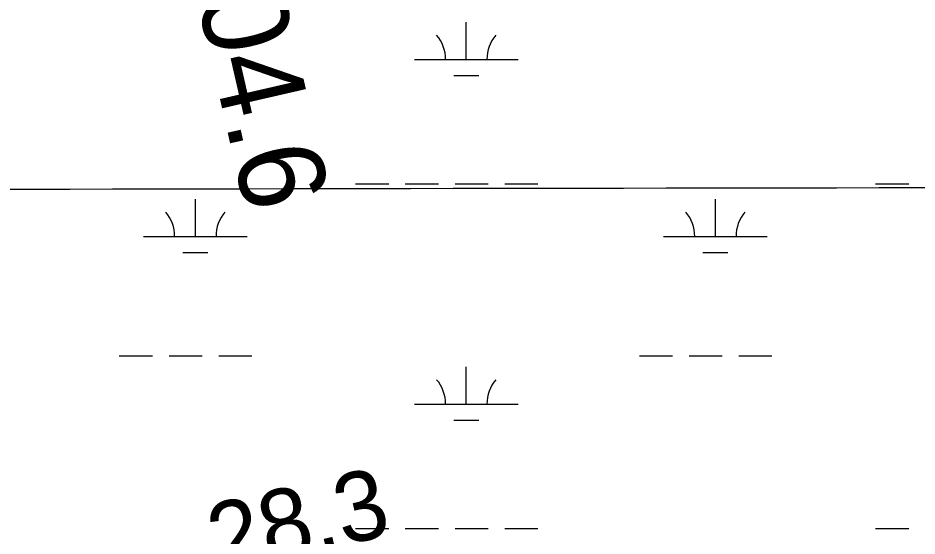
# Model space of a CAD drawing. Extents: x 3297772 to 3335630, y 634068 to 659439.
# Drawn here: x 3330060 to 3330927, y 648232 to 648732 of the extents above; entities that cross this region are included whole.
import ezdxf

# ---------------------------------------------------------------- set-up
doc = ezdxf.new("R2010")
doc.units = 0
for name, color, linetype in [('V-GRID-MAJR', 7, 'Continuous'), ('V-RIVR-RANG', 7, 'Continuous'), ('V-RIVR-RANG-IDEN', 7, 'Continuous'), ('V-WETL-SWMP', 7, 'Continuous')]:
    doc.layers.add(name, color=color, linetype=linetype)

msp = doc.modelspace()

# ---------------------------------------------------------------- linework, layer by layer
at = {"layer": 'V-GRID-MAJR'}
msp.add_spline([(3301875.511, 648538.54), (3307136.054, 648541.983), (3312396.597, 648546.191), (3317657.139, 648551.165), (3322917.681, 648556.903), (3328178.222, 648563.407), (3333438.761, 648570.676), (3333438.762, 648570.676)], degree=3, dxfattribs=at)
at = {"layer": 'V-WETL-SWMP'}
for p, q in [((3330492.325078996, 648692.0135941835), (3330492.325072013, 648728.013587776)), ((3330442.3250816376, 648692.0135941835), (3330542.325076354, 648692.0135941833)), ((3330480.3250826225, 648676.5825969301), (3330504.325081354, 648676.5825969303)), ((3330385.4811079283, 648571.942615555), (3330417.4811062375, 648571.942615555)), ((3330433.4811053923, 648571.9426155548), (3330465.4811037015, 648571.942615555)), ((3330481.4811028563, 648571.942615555), (3330513.481101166, 648571.942615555)), ((3330529.48110032, 648571.942615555), (3330561.4810986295, 648571.942615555)), ((3330887.38908141, 648571.942615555), (3330919.38907972, 648571.942615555)), ((3330230.8891259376, 648521.2006245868), (3330230.8891189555, 648557.200618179)), ((3330732.79709942, 648521.2006245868), (3330732.7970924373, 648557.200618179)), ((3330180.8891285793, 648521.2006245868), (3330280.889123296, 648521.2006245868)), ((3330682.7971020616, 648521.2006245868), (3330782.797096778, 648521.2006245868)), ((3330218.889129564, 648505.7696273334), (3330242.889128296, 648505.7696273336)), ((3330720.7971030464, 648505.7696273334), (3330744.797101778, 648505.7696273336)), ((3330157.4811522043, 648405.7686451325), (3330189.4811505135, 648405.7686451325)), ((3330205.481149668, 648405.7686451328), (3330237.481147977, 648405.7686451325)), ((3330253.481147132, 648405.7686451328), (3330285.481145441, 648405.7686451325)), ((3330659.3891256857, 648405.7686451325), (3330691.3891239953, 648405.7686451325)), ((3330707.38912315, 648405.7686451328), (3330739.389121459, 648405.7686451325)), ((3330755.3891206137, 648405.7686451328), (3330787.3891189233, 648405.7686451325)), ((3330492.3251435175, 648359.3386533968), (3330492.325136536, 648395.3386469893)), ((3330442.3251461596, 648359.3386533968), (3330542.3251408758, 648359.3386533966)), ((3330480.3251471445, 648343.9076561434), (3330504.3251458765, 648343.9076561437)), ((3330385.481172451, 648239.2676747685), (3330417.48117076, 648239.2676747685)), ((3330433.4811699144, 648239.2676747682), (3330465.481168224, 648239.2676747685)), ((3330481.4811673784, 648239.2676747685), (3330513.4811656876, 648239.2676747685)), ((3330529.481164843, 648239.2676747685), (3330561.481163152, 648239.2676747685)), ((3330887.389145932, 648239.2676747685), (3330919.3891442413, 648239.2676747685))]:
    msp.add_line(p, q, dxfattribs=at)
for centre, radius, start, end in [((3330437.08214572, 648692.4883972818), 35.24628790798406, 359.2281800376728, 40.77183837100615), ((3330547.568012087, 648692.4883972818), 35.246287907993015, 139.2281768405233, 180.77183517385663), ((3330175.646192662, 648521.6754276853), 35.24628790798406, 359.2281800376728, 40.77183837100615), ((3330286.1320590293, 648521.6754276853), 35.246287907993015, 139.2281768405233, 180.77183517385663), ((3330677.5541661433, 648521.6754276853), 35.24628790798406, 359.2281800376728, 40.77183837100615), ((3330788.0400325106, 648521.6754276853), 35.246287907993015, 139.2281768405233, 180.77183517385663), ((3330437.0822102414, 648359.8134564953), 35.24628790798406, 359.2281800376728, 40.77183837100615), ((3330547.568076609, 648359.8134564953), 35.246287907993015, 139.2281768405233, 180.77183517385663)]:
    msp.add_arc(centre, radius, start, end, dxfattribs=at)

# ---------------------------------------------------------------- texts
at = {"layer": 'V-RIVR-RANG'}
msp.add_text('28.3', height=67, rotation=12.788325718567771, dxfattribs=at).set_placement((3330251.918866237, 648195.1165893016))
at = {"layer": 'V-RIVR-RANG-IDEN'}
msp.add_text('R-204.6', height=82.9999980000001, rotation=282.9339299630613, dxfattribs=at).set_placement((3330192.147507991, 648925.8272658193))

doc.saveas('drawing.dxf')
